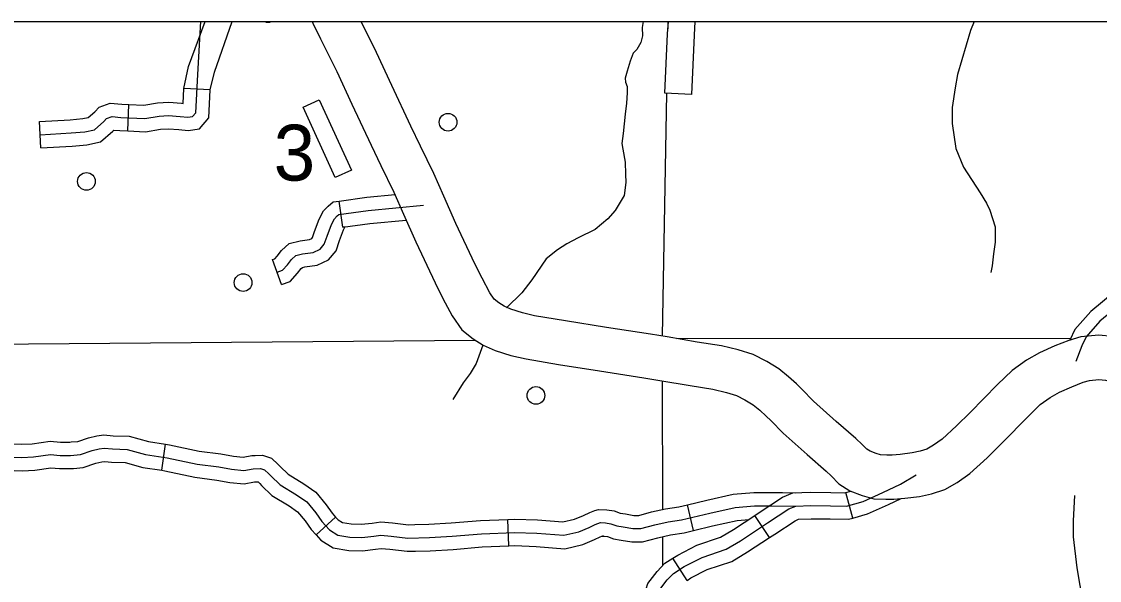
# Model space of a CAD drawing. Extents: x 22866 to 28196, y 1324810 to 1328105.
# Drawn here: x 25134.1 to 25280.6, y 1326505.6 to 1326581.6 of the extents above; entities that cross this region are included whole.
import ezdxf

# ---------------------------------------------------------------- set-up
doc = ezdxf.new("R2010")
doc.units = 0
for name, color, linetype in [('Level 10', 7, 'Continuous'), ('Level 31', 7, 'Continuous'), ('Level 32', 7, 'Continuous'), ('Level 35', 7, 'Continuous'), ('Level 45', 7, 'Continuous'), ('Level 46', 7, 'Continuous'), ('Level 5', 7, 'Continuous'), ('Level 56', 7, 'Continuous'), ('R_No Plot', 7, 'Continuous')]:
    doc.layers.add(name, color=color, linetype=linetype)

msp = doc.modelspace()

# ---------------------------------------------------------------- linework, layer by layer
at = {"layer": 'Level 10'}
for points in [[(25173.62, 1326581.62), (25173.72, 1326581.41), (25174.74, 1326579.29), (25176.95, 1326574.83), (25178.99, 1326570.38), (25181.64, 1326564.8), (25182.94, 1326562.06), (25184.73, 1326558.42), (25186.02, 1326555.44), (25187.72, 1326551.66), (25190.32, 1326546.08), (25191.38, 1326543.96), (25192.65, 1326541.58), (25193.95, 1326539.71), (25195.52, 1326538.47), (25196.88, 1326537.6), (25198.5, 1326536.89), (25200.62, 1326536.21), (25202.69, 1326535.74)], [(25203.85, 1326541.62), (25202.21, 1326542), (25200.62, 1326542.51), (25199.72, 1326542.9), (25199, 1326543.37), (25198.36, 1326543.87), (25197.78, 1326544.71), (25196.72, 1326546.71), (25195.73, 1326548.69), (25193.17, 1326554.16), (25191.51, 1326557.86), (25190.18, 1326560.94), (25188.34, 1326564.67), (25187.05, 1326567.38), (25184.43, 1326572.92), (25182.37, 1326577.42), (25180.28, 1326581.62)], [(25238.38, 1326533.31), (25237.06, 1326534.39), (25235.41, 1326535.4), (25233.58, 1326536.34), (25231.53, 1326536.99), (25229.25, 1326537.51), (25225.98, 1326538.03), (25221.88, 1326538.74), (25219.63, 1326539.1), (25213.61, 1326540.03), (25208.08, 1326540.91), (25203.85, 1326541.62)], [(25306.99, 1326527.83), (25302.79, 1326528.42), (25297.73, 1326529.32), (25294.15, 1326529.97), (25292.49, 1326530.36), (25291.63, 1326530.87), (25290.58, 1326531.68), (25289.65, 1326532.64), (25288.48, 1326534.39), (25287.37, 1326535.93), (25285.81, 1326537.38), (25284.08, 1326538.4), (25282.44, 1326538.8), (25280.58, 1326538.96), (25278.14, 1326538.75), (25276.47, 1326538.23), (25274.59, 1326537.5), (25272.48, 1326536.58), (25270.72, 1326535.55), (25268.77, 1326534.16), (25266.81, 1326532.28), (25263.07, 1326528.46)], [(25202.69, 1326535.74), (25207.11, 1326534.99), (25212.68, 1326534.1), (25218.7, 1326533.17), (25220.9, 1326532.82), (25224.99, 1326532.11), (25228.11, 1326531.61), (25229.96, 1326531.19), (25231.3, 1326530.77), (25232.46, 1326530.17), (25233.57, 1326529.49), (25234.47, 1326528.76)], [(25247.55, 1326524.93), (25244.87, 1326527.24), (25241.79, 1326530), (25240.18, 1326531.64), (25239.45, 1326532.33), (25238.38, 1326533.31)], [(25267.33, 1326524.24), (25271.03, 1326528.02), (25272.61, 1326529.53), (25273.97, 1326530.5), (25275.2, 1326531.21), (25276.88, 1326531.95), (25278.45, 1326532.56), (25279.31, 1326532.82), (25280.58, 1326532.93), (25281.47, 1326532.86), (25281.8, 1326532.78), (25282.2, 1326532.54), (25282.84, 1326531.94), (25283.55, 1326530.96), (25284.97, 1326528.84), (25286.57, 1326527.2), (25288.27, 1326525.88), (25290.24, 1326524.73), (25292.92, 1326524.1), (25296.67, 1326523.41), (25301.85, 1326522.49), (25306.06, 1326521.9)], [(25234.47, 1326528.76), (25235.36, 1326527.95), (25235.96, 1326527.37), (25237.65, 1326525.65), (25240.91, 1326522.73), (25243.51, 1326520.49)], [(25263.07, 1326528.46), (25261.23, 1326526.63), (25259.28, 1326524.83), (25258.1, 1326524), (25257.19, 1326523.48), (25256.26, 1326523.18), (25255.21, 1326522.95), (25253.54, 1326522.76), (25252.47, 1326522.66), (25251.75, 1326522.67), (25250.87, 1326522.7), (25250.28, 1326522.86), (25249.48, 1326523.18), (25249.04, 1326523.46), (25248.39, 1326524.12), (25247.55, 1326524.93)], [(25243.51, 1326520.49), (25244.17, 1326519.86), (25245.24, 1326518.76), (25246.73, 1326517.82), (25248.37, 1326517.16), (25249.99, 1326516.72), (25251.59, 1326516.67), (25252.68, 1326516.65), (25254.17, 1326516.79), (25256.2, 1326517.03), (25257.83, 1326517.38), (25259.62, 1326517.96), (25261.32, 1326518.93), (25263.05, 1326520.15), (25265.38, 1326522.3), (25267.33, 1326524.24)]]:
    msp.add_lwpolyline(points, dxfattribs=at)
at = {"layer": 'Level 31'}
for points in [[(25239.36, 1326515.73), (25241.43, 1326515.8), (25244.09, 1326515.77), (25246.28, 1326515.73), (25248.51, 1326516.35), (25251.21, 1326517.59), (25253.62, 1326518.69), (25255.71, 1326519.99)], [(25220.89, 1326483.43), (25220.93, 1326488.55), (25221.18, 1326493.94), (25221.07, 1326496.53), (25220.45, 1326498.76), (25220.34, 1326500.62), (25220.6, 1326503.4), (25220.89, 1326504.37), (25221.88, 1326505.68), (25222.72, 1326506.56), (25224.21, 1326507.51), (25226.62, 1326508.75), (25229.91, 1326509.85), (25231.84, 1326511.02), (25235.53, 1326513.43), (25238.41, 1326515.33), (25239.36, 1326515.73)]]:
    msp.add_lwpolyline(points, dxfattribs=at)
at = {"layer": 'Level 32'}
for p, q in [((25159.76, 1326572.33), (25156.17, 1326572.5)), ((25148.56, 1326566.74), (25148.71, 1326570.34)), ((25136.74, 1326564.43), (25136.54, 1326568.02)), ((25177.78, 1326553.64), (25177.29, 1326557.21)), ((25169.46, 1326545.86), (25168.23, 1326549.24)), ((25247.14, 1326514.1), (25246.18, 1326517.57)), ((25235.78, 1326511.44), (25233.81, 1326514.46)), ((25224.58, 1326505.61), (25222.65, 1326508.65))]:
    msp.add_line(p, q, dxfattribs=at)
for points in [[(25155.67, 1326568.72), (25156.72, 1326568.6), (25157.37, 1326568.71), (25157.82, 1326569.22), (25158.06, 1326574.42), (25158.5, 1326581.62)], [(25156.17, 1326572.5), (25156.81, 1326575.51), (25159.06, 1326581.62)], [(25159.76, 1326572.33), (25160.33, 1326574.74), (25162.74, 1326581.62)], [(25148.56, 1326566.74), (25150.96, 1326566.64), (25153.01, 1326566.97), (25154.09, 1326567.05), (25155.49, 1326566.93), (25156.76, 1326566.79), (25158.3, 1326567.03), (25159.59, 1326568.51), (25159.76, 1326572.33)], [(25148.71, 1326570.34), (25150.75, 1326570.26), (25152.59, 1326570.55), (25154.11, 1326570.67), (25155.85, 1326570.51), (25156.07, 1326570.49), (25156.17, 1326572.5)], [(25136.54, 1326568.02), (25140.71, 1326568.26), (25142.45, 1326568.42), (25143.18, 1326568.57), (25144.05, 1326569.35), (25144.67, 1326569.97), (25146.17, 1326570.52), (25147.72, 1326570.38), (25148.71, 1326570.34)], [(25136.64, 1326566.23), (25140.84, 1326566.47), (25142.72, 1326566.64), (25144.02, 1326566.91), (25145.28, 1326568.04), (25145.66, 1326568.42), (25146.41, 1326568.69), (25147.61, 1326568.59), (25150.85, 1326568.45), (25152.8, 1326568.76), (25154.1, 1326568.86), (25155.67, 1326568.72)], [(25136.74, 1326564.43), (25140.98, 1326564.67), (25142.99, 1326564.85), (25144.86, 1326565.25), (25146.52, 1326566.73), (25146.65, 1326566.86), (25146.65, 1326566.86), (25147.49, 1326566.79), (25148.56, 1326566.74)], [(25168.23, 1326549.24), (25168.56, 1326549.37), (25168.86, 1326549.7), (25169.45, 1326550.47), (25170.48, 1326551.44), (25171.97, 1326551.82), (25173.26, 1326551.97), (25173.57, 1326552.12), (25173.68, 1326552.26), (25173.95, 1326553.05), (25174.58, 1326554.75), (25175.17, 1326555.88), (25175.79, 1326556.5), (25176.48, 1326557.1), (25177.29, 1326557.21)], [(25177.29, 1326557.21), (25181.04, 1326557.72), (25184.9, 1326558.09)], [(25168.85, 1326547.55), (25169.6, 1326547.83), (25170.25, 1326548.54), (25170.8, 1326549.26), (25171.38, 1326549.81), (25172.3, 1326550.05), (25173.77, 1326550.22), (25174.69, 1326550.67), (25175.27, 1326551.35), (25175.65, 1326552.44), (25176.23, 1326554.02), (25176.64, 1326554.8), (25177.01, 1326555.18), (25177.25, 1326555.38), (25181.25, 1326555.93), (25188.77, 1326556.65)], [(25177.78, 1326553.64), (25181.46, 1326554.14), (25186.39, 1326554.61)], [(25169.46, 1326545.86), (25170.64, 1326546.29), (25171.64, 1326547.39), (25172.14, 1326548.05), (25172.28, 1326548.18), (25172.63, 1326548.28), (25174.28, 1326548.47), (25175.82, 1326549.21), (25176.86, 1326550.44), (25177.34, 1326551.84), (25177.88, 1326553.29), (25178.08, 1326553.68), (25177.78, 1326553.64)], [(25132.99, 1326522.37), (25134.16, 1326522.33), (25135.73, 1326522.41), (25138.03, 1326522.73), (25139.34, 1326522.62), (25140.77, 1326522.62), (25142.12, 1326522.73), (25143.72, 1326523.28), (25144.67, 1326523.5), (25145.36, 1326523.61), (25146.46, 1326523.5), (25148.47, 1326523.43), (25150.98, 1326522.73), (25153.9, 1326522.3), (25157.96, 1326521.42), (25160.91, 1326521.05), (25162.66, 1326520.73), (25164.31, 1326520.58), (25165.58, 1326520.8), (25166.61, 1326520.83), (25167.15, 1326520.65), (25167.74, 1326520.1)], [(25167.74, 1326520.1), (25168.01, 1326519.82), (25169.26, 1326518.62), (25171.48, 1326517.27), (25172.87, 1326516.28), (25174.11, 1326514.82), (25174.91, 1326513.65), (25175.97, 1326512.48), (25177.1, 1326511.75), (25178.74, 1326511.49), (25180.39, 1326511.46), (25181.99, 1326511.64), (25182.97, 1326511.79), (25184.35, 1326511.64), (25186.62, 1326511.38), (25189.57, 1326511.46), (25192.64, 1326511.64), (25196.62, 1326511.97), (25201.14, 1326512.15), (25204.15, 1326512.04), (25207.84, 1326511.75), (25209.85, 1326512.22), (25211.27, 1326512.81), (25212.07, 1326513.21), (25212.8, 1326513.47), (25213.5, 1326513.43), (25214.23, 1326513.32), (25215.03, 1326513.03), (25215.91, 1326512.88), (25217.22, 1326512.66), (25218.28, 1326512.66), (25220.18, 1326513.17), (25222, 1326513.58), (25223.83, 1326513.87), (25227.66, 1326514.78), (25231.12, 1326515.55), (25233.75, 1326515.77), (25236.09, 1326515.77), (25239.36, 1326515.73)], [(25233.81, 1326514.46), (25234.54, 1326514.93), (25237.56, 1326516.92), (25238.96, 1326517.51), (25241.41, 1326517.6), (25244.12, 1326517.57), (25246.05, 1326517.53), (25246.18, 1326517.57)], [(25246.18, 1326517.57), (25246.83, 1326517.75)], [(25247.14, 1326514.1), (25249.13, 1326514.66), (25251.96, 1326515.96), (25253.68, 1326516.74)], [(25222.65, 1326508.65), (25223.32, 1326509.07), (25225.92, 1326510.42), (25229.15, 1326511.49), (25230.88, 1326512.54), (25233.81, 1326514.46)], [(25235.78, 1326511.44), (25236.51, 1326511.92), (25239.26, 1326513.73), (25239.75, 1326513.94), (25241.45, 1326514), (25244.06, 1326513.97), (25246.51, 1326513.93), (25247.14, 1326514.1)], [(25224.58, 1326505.61), (25225.11, 1326505.95), (25227.32, 1326507.09), (25230.67, 1326508.2), (25232.8, 1326509.49), (25235.78, 1326511.44)], [(25219.31, 1326495.68), (25219.28, 1326496.25), (25218.67, 1326498.46), (25218.54, 1326500.65), (25218.82, 1326503.75), (25219.26, 1326505.19), (25220.5, 1326506.85), (25221.57, 1326507.96), (25222.65, 1326508.65)]]:
    msp.add_lwpolyline(points, dxfattribs=at)
at = {"layer": 'Level 35'}
for points in [[(25218.63, 1326581.62), (25218.47, 1326580.8), (25218.51, 1326579.66), (25218.31, 1326578.78), (25217.77, 1326577.81), (25217.27, 1326577.34), (25216.86, 1326576.23), (25216.46, 1326574.89), (25216.16, 1326573.92), (25216.23, 1326573.38), (25216.43, 1326572.78), (25216.43, 1326571.91), (25216.33, 1326570.53), (25216.16, 1326569.02), (25215.89, 1326566.38), (25215.73, 1326565.03), (25215.86, 1326564.26), (25216.16, 1326562.52)], [(25263.62, 1326581.62), (25263.12, 1326580.39)], [(25263.12, 1326580.39), (25261.34, 1326574.42), (25261.04, 1326572.62), (25260.61, 1326569.94), (25260.61, 1326567.76), (25261.14, 1326564.34), (25262.18, 1326561.83), (25264.42, 1326558.31), (25265.29, 1326556.94), (25265.73, 1326555.95), (25266.47, 1326553.7), (25266.47, 1326551.62), (25266.23, 1326550.05), (25266.06, 1326548.4), (25265.9, 1326547.48)], [(25216.16, 1326562.52), (25216.2, 1326560.87), (25216.26, 1326559.73), (25216.03, 1326557.95), (25214.79, 1326555.91), (25213.82, 1326554.77), (25212.08, 1326553.36), (25209.76, 1326552.22), (25208.26, 1326551.38), (25206.98, 1326550.58), (25205.41, 1326549.37), (25203.5, 1326546.49), (25202.13, 1326544.71), (25200.04, 1326542.69)], [(25196.84, 1326537.61), (25195.91, 1326535.12), (25195.1, 1326533.74), (25194.16, 1326532.47), (25192.72, 1326530.22)], [(25270.97, 1326473.05), (25270.4, 1326475.89), (25270.34, 1326477.5), (25270.8, 1326479.24), (25271.74, 1326480.78), (25273.28, 1326482.13), (25274.42, 1326483.4), (25275.76, 1326485.21), (25277.44, 1326487.96), (25277.97, 1326489.1), (25278.31, 1326490.71), (25278.37, 1326491.65), (25278.31, 1326493.46), (25277.84, 1326495.13), (25277.7, 1326496.94), (25277.5, 1326498.28), (25277.9, 1326499.89), (25278.31, 1326501.1), (25278.44, 1326502.98), (25278.04, 1326504.92), (25277.64, 1326507.34), (25277.1, 1326511.53), (25277.1, 1326513.74), (25277.3, 1326517.16)]]:
    msp.add_lwpolyline(points, dxfattribs=at)
at = {"layer": 'Level 45'}
for p, q in [((25153.16, 1326520.59), (25153.69, 1326524.15)), ((25225.47, 1326512.41), (25224.63, 1326515.91)), ((25174.14, 1326511.81), (25176.81, 1326514.23)), ((25200.36, 1326510.32), (25200.21, 1326513.92))]:
    msp.add_line(p, q, dxfattribs=at)
for points in [[(25290.49, 1326549.53), (25285.9, 1326545.41), (25284.15, 1326543.69), (25280.72, 1326540.88), (25278.83, 1326538.75), (25278.25, 1326537.52), (25277.46, 1326535.39)], [(25286.07, 1326547.99), (25284.66, 1326546.72), (25282.94, 1326545.03), (25279.47, 1326542.18), (25277.31, 1326539.75), (25276.62, 1326538.28)], [(25276.74, 1326538.53), (25276.61, 1326538.26)], [(25140.86, 1326524.44), (25141.75, 1326524.51), (25143.23, 1326525.02), (25144.33, 1326525.27), (25145.31, 1326525.43), (25146.58, 1326525.3), (25148.74, 1326525.22), (25151.36, 1326524.5), (25153.69, 1326524.15)], [(25127.94, 1326522.41), (25129.46, 1326523.08), (25131.25, 1326523.8), (25132.8, 1326524.18), (25134.15, 1326524.13), (25135.56, 1326524.2), (25137.98, 1326524.55), (25139.42, 1326524.43), (25140.69, 1326524.43), (25140.86, 1326524.44)], [(25153.69, 1326524.15), (25154.23, 1326524.07), (25158.26, 1326523.2), (25161.19, 1326522.83), (25162.91, 1326522.51), (25164.23, 1326522.39), (25165.4, 1326522.59), (25165.86, 1326522.61)], [(25165.86, 1326522.61), (25166.87, 1326522.65), (25168.1, 1326522.23), (25169, 1326521.39), (25169.28, 1326521.1), (25170.36, 1326520.05), (25172.47, 1326518.77), (25174.1, 1326517.62), (25175.54, 1326515.91), (25176.33, 1326514.77), (25176.81, 1326514.23)], [(25129.39, 1326519.11), (25130.86, 1326519.76), (25132.35, 1326520.36), (25133.18, 1326520.56), (25134.17, 1326520.53), (25135.9, 1326520.61), (25138.08, 1326520.92), (25139.27, 1326520.82), (25140.84, 1326520.82), (25141.15, 1326520.85)], [(25141.15, 1326520.85), (25142.49, 1326520.96), (25144.22, 1326521.55), (25145.01, 1326521.73), (25145.42, 1326521.8), (25146.34, 1326521.7), (25148.19, 1326521.64), (25150.61, 1326520.97), (25153.16, 1326520.59)], [(25153.16, 1326520.59), (25153.58, 1326520.52), (25157.65, 1326519.64), (25160.64, 1326519.27), (25162.42, 1326518.94), (25164.38, 1326518.77), (25165.77, 1326519), (25165.99, 1326519.01)], [(25165.99, 1326519.01), (25166.26, 1326519.02), (25166.49, 1326518.81), (25166.75, 1326518.54), (25168.15, 1326517.18), (25170.49, 1326515.76), (25171.64, 1326514.94), (25172.68, 1326513.72), (25173.5, 1326512.53), (25174.14, 1326511.81)], [(25224.63, 1326515.91), (25227.25, 1326516.54), (25230.85, 1326517.33), (25233.68, 1326517.57), (25236.1, 1326517.57), (25237.58, 1326517.55)], [(25237.58, 1326517.55), (25239.33, 1326517.53)], [(25239.38, 1326517.53), (25239.38, 1326517.53)], [(25200.21, 1326513.92), (25201.14, 1326513.95), (25204.26, 1326513.84), (25207.7, 1326513.57), (25209.29, 1326513.94), (25210.52, 1326514.45), (25211.37, 1326514.87), (25212.05, 1326515.11)], [(25212.05, 1326515.11), (25212.54, 1326515.28), (25213.68, 1326515.22), (25214.67, 1326515.07), (25215.49, 1326514.78), (25216.2, 1326514.66), (25217.37, 1326514.46), (25218.04, 1326514.46), (25219.75, 1326514.92), (25221.66, 1326515.34), (25223.47, 1326515.63), (25224.63, 1326515.91)], [(25176.81, 1326514.23), (25177.15, 1326513.86), (25177.76, 1326513.47), (25178.9, 1326513.29), (25180.3, 1326513.26), (25181.76, 1326513.42), (25182.93, 1326513.6), (25184.55, 1326513.43), (25186.7, 1326513.19), (25187.59, 1326513.21)], [(25187.59, 1326513.21), (25189.5, 1326513.26), (25192.51, 1326513.44), (25196.51, 1326513.77), (25200.21, 1326513.92)], [(25225.47, 1326512.41), (25228.06, 1326513.03), (25231.4, 1326513.76), (25233.01, 1326513.9)], [(25174.14, 1326511.81), (25174.8, 1326511.1), (25176.45, 1326510.03), (25178.59, 1326509.7), (25180.47, 1326509.65), (25182.23, 1326509.85), (25183.01, 1326509.97), (25184.16, 1326509.85), (25186.54, 1326509.58), (25187.68, 1326509.61)], [(25200.36, 1326510.32), (25201.15, 1326510.35), (25204.05, 1326510.24), (25207.98, 1326509.93), (25210.4, 1326510.5), (25212.02, 1326511.17), (25212.78, 1326511.55), (25213.24, 1326511.71)], [(25213.06, 1326511.65), (25213.32, 1326511.64), (25213.78, 1326511.57), (25214.57, 1326511.28), (25215.61, 1326511.11), (25217.07, 1326510.86), (25218.52, 1326510.86), (25220.6, 1326511.42), (25222.34, 1326511.81), (25224.18, 1326512.1), (25225.47, 1326512.41)], [(25187.68, 1326509.61), (25189.65, 1326509.66), (25192.77, 1326509.84), (25196.73, 1326510.17), (25200.36, 1326510.32)]]:
    msp.add_lwpolyline(points, dxfattribs=at)
at = {"layer": 'Level 46'}
for points in [[(25225.17, 1326571.7), (25221.57, 1326571.86), (25221.94, 1326579.97), (25222.04, 1326581.62)], [(25225.64, 1326581.62), (25225.53, 1326579.78), (25225.17, 1326571.7)]]:
    msp.add_lwpolyline(points, dxfattribs=at)
at = {"layer": 'Level 5'}
for points in [[(25221.97, 1326581.62), (25221.95, 1326580.63)], [(25221.79, 1326571.85), (25221.19, 1326538.86)], [(25195.79, 1326538.26), (25096.39, 1326537.41)], [(25276.74, 1326538.53), (25223.21, 1326538.48)], [(25221.19, 1326532.77), (25221.23, 1326515.25)], [(25221.23, 1326511.56), (25221.24, 1326507.62)]]:
    msp.add_lwpolyline(points, dxfattribs=at)
at = {"layer": 'Level 56'}
msp.add_lwpolyline([(25172.39, 1326569.96), (25174.57, 1326570.96), (25178.95, 1326561.42), (25176.76, 1326560.42)], close=True, dxfattribs=at)
for centre in [(25192.09, 1326567.93), (25142.93, 1326559.88), (25164.23, 1326546.12), (25204.04, 1326530.77)]:
    msp.add_circle(centre, 1.2, dxfattribs=at)
msp.add_arc((25167.6, 1326582.73), 1.2, 246.9409, 293.0591, dxfattribs=at)
at = {"layer": 'R_No Plot'}
msp.add_lwpolyline([(24815.02, 1326581.62), (26086.71, 1326581.62), (26086.71, 1325755.52), (24815.02, 1325755.52)], close=True, dxfattribs=at)
msp.add_lwpolyline([(24815.02, 1326581.62), (26086.71, 1326581.62), (26086.71, 1325755.52), (24815.02, 1325755.52)], close=True, dxfattribs=at)

# ---------------------------------------------------------------- texts
at = {"layer": 'Level 56'}
msp.add_text('3', height=7.6, dxfattribs=at).set_placement((25168.38, 1326559.99))

doc.saveas('drawing.dxf')
